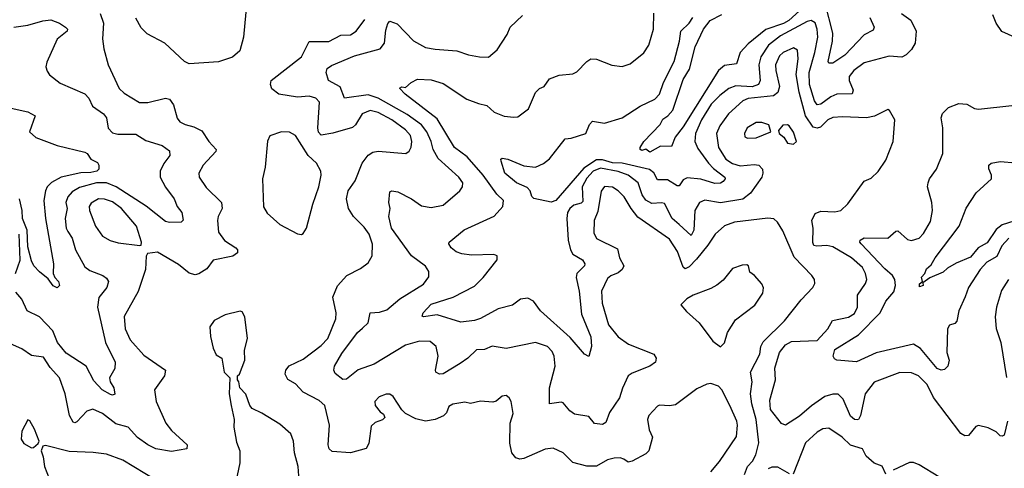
# Model space of a CAD drawing. Extents: x 1443846 to 1577407, y 839182 to 927291.
# Tile 512 of 535: x 1554974 to 1559976, y 901547 to 903823. Entities that reach past the tile are written whole.
import ezdxf

# ---------------------------------------------------------------- set-up
doc = ezdxf.new("R2010")
doc.units = 0

msp = doc.modelspace()

# ---------------------------------------------------------------- linework, layer by layer
at = {"layer": '0CON20XD'}
for points in [[(1556127.3, 903915), (1556110.7, 903735), (1556092, 903665), (1556055, 903632.9), (1555985, 903609.4), (1555835, 903600), (1555810.9, 903610.9), (1555712.2, 903705), (1555622.3, 903752.3), (1555592, 903782), (1555565, 903831.2)], [(1558954.8, 903885), (1558880.8, 903819.2), (1558855, 903804.3), (1558765, 903774.5), (1558675, 903701.1), (1558635, 903656.2), (1558615, 903599.4), (1558555, 903590.3), (1558525, 903565.3), (1558345, 903280.5), (1558303.3, 903226.7), (1558285, 903179.2), (1558228.8, 903181.2), (1558175, 903151.2), (1558155, 903165.8), (1558135, 903160), (1558126.7, 903165), (1558126.2, 903175), (1558145.7, 903205), (1558227.7, 903292.3), (1558242, 903318), (1558266.7, 903335), (1558292.9, 903365), (1558345, 903520.5)], [(1559292.3, 903835), (1559315.5, 903785), (1559310, 903770), (1559263.7, 903746.3), (1559166.3, 903643.7), (1559105, 903602.3), (1559085, 903602), (1559082, 903612), (1559103.1, 903715), (1559104.4, 903755), (1559066.7, 903906.7)], [(1555383.8, 903855), (1555400, 903805), (1555394.5, 903725.5), (1555400.8, 903675), (1555424.4, 903595), (1555478.8, 903475), (1555505, 903450.4), (1555583.3, 903403.3), (1555625, 903403.1), (1555714.4, 903424.4), (1555735, 903420), (1555755, 903391.2), (1555774.1, 903324.1), (1555788.1, 903305), (1555815, 903291.8), (1555859.5, 903279.5), (1555899.9, 903259.9), (1555935, 903205.7), (1555971.9, 903165), (1555970, 903155), (1555906.4, 903085), (1555884.4, 903045), (1555885.6, 903025), (1555921.2, 902971.2), (1556000, 902895), (1556003.3, 902865), (1555982.9, 902825), (1555979.6, 902805), (1555983.5, 902745), (1556015, 902702.7), (1556072.5, 902665), (1556080.8, 902655), (1556080.5, 902639.5), (1556056.2, 902623.8), (1555957.5, 902602.5), (1555925, 902558.5), (1555885, 902533.6), (1555865, 902529.1), (1555835, 902536.7), (1555781.4, 902581.4), (1555675, 902644), (1555623.3, 902636.7), (1555617, 902623), (1555613.1, 902555), (1555575.4, 902444.6), (1555505, 902317.5), (1555509.4, 902255), (1555535, 902199.4), (1555605, 902121.1), (1555714.2, 902044.2), (1555710, 902015), (1555658.5, 901945), (1555666.8, 901885), (1555716.9, 901775), (1555745, 901739.2), (1555825.5, 901665.5), (1555824.1, 901645.9), (1555745, 901631.3), (1555665, 901645.5), (1555625, 901665.4), (1555573.5, 901703.5), (1555525, 901755.3), (1555462.3, 901772.3), (1555395, 901824.6), (1555345, 901847.3), (1555315, 901837.3), (1555265, 901781.9), (1555255, 901776.7), (1555245, 901780), (1555227.6, 901815), (1555205.2, 901925.2), (1555176.2, 902005), (1555128.4, 902058.4), (1555095, 902110.6), (1555035, 902118.9), (1554985, 902153.5), (1554928, 902178)], [(1558656.9, 901515), (1558671.8, 901555), (1558696.9, 901583.1), (1558713.9, 901615), (1558730, 901675), (1558716, 901795), (1558692.9, 901872.9), (1558686.3, 901923.7), (1558694.7, 901985), (1558687.3, 902035), (1558733.5, 902125), (1558740, 902165), (1558751.9, 902188.1), (1558860, 902295), (1558945, 902402), (1559004, 902465), (1559014, 902485), (1559011.2, 902505), (1558998.8, 902525), (1558908, 902618), (1558851.7, 902751.7), (1558824.2, 902795), (1558805, 902812.5), (1558774.5, 902815.5), (1558605, 902795.4), (1558555, 902777.8), (1558506.7, 902735), (1558470.6, 902679.4), (1558411.9, 902608.1), (1558375, 902568.7), (1558355, 902559.6), (1558345, 902566.9), (1558316.4, 902646.4), (1558275, 902710), (1558115, 902821.8), (1558080.3, 902865), (1558044.4, 902924.4), (1558015, 902955.4), (1557985, 902973.6), (1557945, 902976.5), (1557927.6, 902952.4), (1557910.8, 902849.3), (1557891.8, 902805), (1557891.4, 902741.4), (1557905, 902713.3), (1558010.5, 902660.5), (1558020.8, 902615), (1558043.1, 902575), (1558034.5, 902555), (1558015, 902538.8), (1557976.6, 902523.4), (1557959.8, 902510.2), (1557929.2, 902445), (1557934, 902384), (1557964.7, 902275), (1558015, 902214.4), (1558066.9, 902176.9), (1558195.4, 902125.4), (1558207.1, 902105), (1558204.2, 902085), (1558176, 902065), (1558085, 902029.1), (1558065.5, 902015), (1558036.2, 901953.8), (1558021.7, 901905), (1557970.8, 901829.2), (1557951.1, 901778.9), (1557935, 901768.5), (1557895, 901774.4), (1557865, 901809.4), (1557791.9, 901821.9), (1557768.8, 901838.8), (1557735, 901878.5), (1557725, 901881.8), (1557665, 901873.3), (1557666.2, 901955), (1557694.2, 902065), (1557690, 902115), (1557679.7, 902139.7), (1557656.2, 902165), (1557595, 902184.2), (1557445, 902154.5), (1557375, 902166.7), (1557335, 902150), (1557295, 902147.5), (1557250.6, 902105), (1557211.7, 902078.3), (1557125, 902025.4), (1557107.5, 902025), (1557088.8, 902035), (1557086.8, 902045), (1557100.3, 902115), (1557089.6, 902165), (1557060.1, 902190.1), (1557005, 902192.5), (1556935, 902171.2), (1556775, 902075.8), (1556693.7, 902046.3), (1556635, 901998.6), (1556615, 901996.7), (1556577.1, 902027.1), (1556570.4, 902045), (1556573.8, 902065), (1556610.9, 902129.1), (1556689.5, 902235), (1556715, 902258.2), (1556745.3, 902284.7), (1556754.7, 902335.3), (1556801.5, 902338.5), (1556839.2, 902350.9), (1556905, 902406.1), (1557025, 902481.8), (1557052.2, 902517.8), (1557053.1, 902545), (1557035, 902572.5), (1556965.2, 902625.2), (1556863.1, 902765), (1556849.1, 902825), (1556855.6, 902865), (1556848.9, 902895), (1556855, 902950), (1556865, 902955.6), (1556895, 902949.1), (1556964.7, 902914.7), (1557015, 902878.5), (1557065, 902870), (1557125, 902881.9), (1557210.8, 902955), (1557224.2, 902975), (1557225.7, 902995), (1557205.7, 903025), (1557099.7, 903119.7), (1557074.5, 903164.5), (1557064.5, 903204.5), (1557042.4, 903255), (1557015, 903289.4), (1556942, 903342), (1556795.9, 903425.9), (1556745, 903441.9), (1556625, 903425.8), (1556601.9, 903481.9), (1556542.9, 903515), (1556530.8, 903555), (1556535.8, 903575), (1556558.3, 903591.7), (1556675, 903639.8), (1556805.6, 903675), (1556826.9, 903705), (1556835, 903770), (1556845, 903803.8), (1556855, 903815.8), (1556891.7, 903801.7), (1556975, 903716.5), (1557035, 903682.5), (1557085, 903673.1), (1557195, 903665.6), (1557255, 903644.3), (1557310, 903635), (1557355, 903633.1), (1557400.2, 903669.8), (1557451.1, 903748.9), (1557465.8, 903785), (1557528, 903845)], [(1559005.3, 902765), (1558998.8, 902805), (1559015, 902840.5), (1559045, 902851.5), (1559115, 902847.5), (1559145.6, 902854.4), (1559181.3, 902888.7), (1559265, 903003.8), (1559300.5, 903019.5), (1559335, 903053.3), (1559375, 903111.2), (1559412, 903205), (1559420.8, 903315), (1559393, 903363), (1559385, 903367.5), (1559316.2, 903333.8), (1559275.4, 903324.6), (1559155, 903330.8), (1559105, 903326.7), (1559079.6, 903315), (1559041.7, 903278.3), (1559025, 903272.9), (1559005, 903277.8), (1558966.4, 903335), (1558933.7, 903455), (1558918, 903545), (1558928.9, 903625), (1558925, 903668.8), (1558905, 903680), (1558853.2, 903656.8), (1558835, 903639.5), (1558814.3, 903595), (1558815.3, 903565), (1558834.3, 903485), (1558825.9, 903454.1), (1558803.2, 903436.8), (1558675, 903423.6), (1558647.8, 903412.2), (1558574.7, 903345), (1558530.9, 903285), (1558514.7, 903245), (1558524.2, 903175), (1558561.4, 903115), (1558595, 903093), (1558635, 903081), (1558705, 903088.6), (1558729.2, 903085), (1558748.2, 903065), (1558750.3, 903045), (1558744.1, 903025), (1558686.5, 902943.5), (1558647.4, 902912.6), (1558535, 902894.3), (1558455, 902906.8), (1558428.5, 902895), (1558404.7, 902855), (1558398.9, 902755), (1558385, 902727.8), (1558323.7, 902783.7), (1558289.2, 902815), (1558250.2, 902890.2), (1558235, 902894.6), (1558185, 902890.6), (1558155, 902907.3), (1558135.8, 902935), (1558116.5, 902995), (1558065, 903033.7), (1558015, 903052.7), (1557925, 903069.4), (1557888.4, 903055), (1557855, 903019.4), (1557832.4, 902975), (1557835, 902900.5), (1557827.1, 902892.9), (1557788.5, 902881.5), (1557768.2, 902865), (1557756.7, 902845), (1557753.9, 902815), (1557761, 902705), (1557773.1, 902655), (1557785, 902633.8), (1557833.3, 902605), (1557844.4, 902585), (1557843.3, 902575), (1557804, 902535), (1557801.2, 902515), (1557815.7, 902445.7), (1557828.1, 902328.1), (1557875.7, 902214.3), (1557878.6, 902165), (1557865, 902113.3), (1557842.9, 902125), (1557770, 902210), (1557620.8, 902345), (1557584.2, 902394.2), (1557555, 902409.7), (1557519.2, 902405), (1557478, 902375), (1557405, 902355.3), (1557315, 902306), (1557285, 902297.5), (1557215, 902288.5), (1557095, 902325.8), (1557025.8, 902315.8), (1557019.5, 902319.5), (1557023.6, 902336.4), (1557065, 902379.4), (1557176.7, 902415), (1557285, 902471.2), (1557328.8, 902515), (1557400, 902605), (1557399.2, 902625), (1557382.2, 902632.2), (1557268.7, 902628.7), (1557220, 902635), (1557191.2, 902645), (1557166.2, 902665), (1557154, 902685), (1557156, 902695), (1557232.8, 902757.3), (1557385, 902825.5), (1557429.1, 902875), (1557431.5, 902905), (1557397.9, 902937.9), (1557328.1, 903035), (1557247, 903127), (1557183.8, 903175), (1557095, 903320.8), (1556932.5, 903445), (1556903.8, 903476.2), (1556915, 903482.5), (1556935, 903480), (1556963.3, 903505), (1556995, 903521.5), (1557065, 903518.2), (1557125, 903498.8), (1557245, 903419.3), (1557305, 903397.3), (1557347.1, 903387.1), (1557385, 903354.4), (1557435, 903334.3), (1557485, 903328), (1557505, 903331.2), (1557559.1, 903370.9), (1557595, 903453.8), (1557615, 903474.2), (1557638.6, 903485), (1557665, 903522.5), (1557715, 903541.9), (1557785, 903548.1), (1557805, 903559.4), (1557855, 903611.2), (1557875, 903624), (1557905, 903622.5), (1557983.1, 903593.1), (1558035, 903585.8), (1558075, 903599.2), (1558145.6, 903655), (1558171.1, 903695), (1558194.5, 903775), (1558196.3, 903856.3)], [(1559454.2, 903855), (1559500.6, 903820.6), (1559528.5, 903765), (1559522.7, 903705), (1559505, 903671.5), (1559477.5, 903645), (1559456.1, 903633.9), (1559391.2, 903638.8), (1559265, 903603.8), (1559211.8, 903565), (1559187.9, 903535), (1559187.5, 903515), (1559208.7, 903465), (1559203.1, 903446.9), (1559125, 903445.2), (1559095, 903431.8), (1559045, 903394.7), (1559025, 903391.2), (1559011.9, 903411.9), (1558986.9, 903495), (1558985.5, 903555), (1559013.9, 903656.1), (1559028.3, 903735), (1559026, 903775), (1559015, 903806.7), (1558995, 903819.6), (1558975, 903814.2), (1558838.6, 903741.4), (1558778.3, 903695), (1558738.9, 903635), (1558728.4, 903595), (1558735.8, 903515), (1558728.2, 903495), (1558695, 903482.7), (1558612.1, 903487.9), (1558576.2, 903473.8), (1558530.8, 903439.2), (1558486.5, 903395), (1558437.8, 903315), (1558407.4, 903245), (1558404.4, 903205), (1558419.9, 903169.9), (1558473.8, 903095), (1558498.3, 903068.3), (1558556.4, 903025), (1558558.9, 903015), (1558548.3, 903001.7), (1558535, 902994.5), (1558505, 902992.3), (1558435, 903014.2), (1558365, 903020.4), (1558345, 903010.6), (1558325, 902980), (1558315, 902979.6), (1558265, 903011.1), (1558215, 903010.4), (1558196.3, 903046.3), (1558173.1, 903063.1), (1558035, 903094.7), (1557985, 903097), (1557935, 903112.6), (1557905, 903111.6), (1557840, 903070), (1557697.7, 902905), (1557675, 902896.8), (1557586.5, 902916.5), (1557576.4, 902926.4), (1557567.2, 902955), (1557551.8, 902971.8), (1557498.8, 902995), (1557439.4, 903045), (1557419.4, 903105), (1557418, 903115), (1557425, 903120.8), (1557453.8, 903115), (1557535, 903081.2), (1557594.6, 903075.4), (1557635, 903093.1), (1557665, 903117.3), (1557745, 903218.6), (1557775, 903221.9), (1557850.8, 903245), (1557868.7, 903291.3), (1557885, 903309.2), (1557945, 903297.8), (1558035, 903325.5), (1558125.7, 903385), (1558200.5, 903419.5), (1558224.6, 903445), (1558244.6, 903505), (1558299, 903611), (1558326.7, 903715), (1558332.2, 903765), (1558375.4, 903805), (1558393.1, 903835)], [(1558345, 903520.5), (1558377.7, 903572.3), (1558406, 903685), (1558447.9, 903775), (1558481.4, 903818.6), (1558540.8, 903849.2)], [(1560050, 903725), (1559963.7, 903763.7), (1559934.2, 903805), (1559917.4, 903847.4)], [(1554945, 903786.2), (1555015, 903795.4), (1555092.3, 903817.7), (1555132.6, 903822.6), (1555176.5, 903806.5), (1555206.7, 903785), (1555216.5, 903775), (1555215.5, 903765), (1555165, 903724), (1555111.4, 903608.6), (1555107.8, 903585), (1555113, 903563), (1555125, 903544.3), (1555180.6, 903500.6), (1555305, 903447.3), (1555324.6, 903425), (1555344.2, 903385), (1555400, 903345), (1555414.5, 903324.5), (1555423.4, 903273.4), (1555445, 903248.5), (1555472.2, 903242.2), (1555565, 903242.7), (1555615, 903210), (1555697.5, 903185), (1555735, 903157.5), (1555736.7, 903135), (1555706.5, 903093.5), (1555688.2, 903055), (1555687.3, 903025), (1555715, 902972.9), (1555759.4, 902915), (1555774, 902875), (1555797.1, 902845), (1555804.1, 902805.9), (1555793.9, 902796.1), (1555735.5, 902794.5), (1555715, 902799.4), (1555617.2, 902877.2), (1555465, 902975.9), (1555415, 902994.8), (1555364.1, 902995.9), (1555278.3, 902971.7), (1555241, 902949), (1555219.4, 902925), (1555208.8, 902895), (1555214.7, 902865), (1555204.7, 902815), (1555210.5, 902765), (1555218.6, 902748.6), (1555241.2, 902715), (1555257.9, 902655), (1555305, 902568.9), (1555329.7, 902549.7), (1555395.7, 902525), (1555415, 902511.1), (1555424.5, 902495), (1555417.5, 902465), (1555375.9, 902414.1), (1555369.5, 902365), (1555410, 902185), (1555459.1, 902085), (1555457.6, 902052.4), (1555430.6, 902005), (1555434.5, 901985), (1555452.1, 901955), (1555457.3, 901922.7), (1555445, 901917.5), (1555435, 901920.8), (1555393.8, 901945), (1555351.1, 901991.1), (1555311.6, 902065), (1555210.1, 902130.1), (1555166.7, 902185), (1555142.8, 902245), (1555075.2, 902315.2), (1555011.9, 902345), (1554984.3, 902404.3), (1554955, 902440.8)], [(1558485, 901528), (1558528.9, 901581.1), (1558615, 901707.5), (1558621.1, 901765), (1558617.5, 901785), (1558582.5, 901865), (1558540.8, 901945), (1558525, 901963.8), (1558485, 901977.5), (1558465, 901973.8), (1558415, 901949.2), (1558305, 901869.2), (1558275, 901864.2), (1558225, 901867.5), (1558215, 901862), (1558170, 901815), (1558164, 901795), (1558172.1, 901742.1), (1558189.4, 901705), (1558170, 901635), (1558155, 901620), (1558085, 901582.2), (1558065, 901578), (1558043, 901593), (1558025, 901600), (1557995, 901598), (1557960.5, 901589.5), (1557905, 901558.1), (1557855, 901556.9), (1557785, 901575.8), (1557735, 901624.2), (1557685, 901649.2), (1557643.9, 901643.9), (1557535, 901595.6), (1557515, 901593.1), (1557495, 901600), (1557474.4, 901625), (1557463.6, 901673.6), (1557466.7, 901775), (1557481.9, 901825), (1557471.2, 901885), (1557460.5, 901905), (1557445, 901915.4), (1557425, 901913.1), (1557395, 901887.7), (1557378.5, 901881.5), (1557315, 901887.9), (1557265, 901875.6), (1557235, 901881.9), (1557175, 901872.3), (1557155, 901860.6), (1557142.4, 901827.6), (1557126.4, 901813.6), (1557085, 901794.3), (1557035, 901785.8), (1556987, 901797), (1556934.2, 901824.2), (1556915, 901842.5), (1556871.7, 901911.7), (1556855, 901923.3), (1556836.4, 901923.6), (1556801.2, 901908.8), (1556778.8, 901885), (1556780, 901865), (1556805, 901833.3), (1556821.7, 901821.7), (1556830, 901805), (1556817.4, 901792.6), (1556780.6, 901779.4), (1556759.5, 901760.5), (1556747.4, 901672.6), (1556733.6, 901646.4), (1556655, 901625.6), (1556561.8, 901631.8), (1556546.9, 901645), (1556540.5, 901665), (1556548.6, 901765), (1556523.6, 901865), (1556495, 901890.4), (1556413.5, 901933.5), (1556375, 901975.4), (1556337.2, 901997.2), (1556323.2, 902025), (1556326.2, 902045), (1556343.6, 902066.4), (1556415, 902100.6), (1556505, 902170.4), (1556539.2, 902205), (1556580.9, 902305), (1556581.5, 902335), (1556565.4, 902415), (1556587.9, 902472.1), (1556635.4, 902524.6), (1556705, 902560), (1556745, 902590), (1556764.4, 902625.6), (1556765.7, 902684.3), (1556749.1, 902735), (1556725, 902770.6), (1556669.5, 902825), (1556643.8, 902865), (1556634.5, 902915), (1556642.3, 902955), (1556678.2, 903005), (1556714.6, 903095), (1556743.9, 903136.1), (1556768.6, 903151.4), (1556795, 903156.4), (1556935.4, 903144.6), (1556953.1, 903156.9), (1556963.3, 903176.7), (1556965.9, 903205), (1556959.6, 903235), (1556934.6, 903265), (1556863.9, 903315), (1556795, 903352.3), (1556755, 903363), (1556713.8, 903345), (1556680.8, 903289.2), (1556665, 903275.5), (1556565, 903247.1), (1556505, 903237.7), (1556492.5, 903252.5), (1556488.6, 903275), (1556497.3, 903405), (1556478.6, 903425), (1556444.7, 903434.7), (1556385, 903430), (1556291.4, 903445), (1556255, 903472.5), (1556247.7, 903495), (1556252.3, 903515), (1556405, 903634.6), (1556445, 903712.1), (1556545, 903712.7), (1556605, 903745.3), (1556655, 903747.3), (1556684.3, 903765), (1556727.3, 903825)], [(1554915, 903377.5), (1555015, 903355.5), (1555053.3, 903335), (1555024, 903255), (1555056.2, 903225), (1555165.2, 903185.2), (1555305, 903151.8), (1555316.9, 903145), (1555336.1, 903116.1), (1555369.4, 903099.4), (1555376.9, 903085), (1555376.5, 903065), (1555365.7, 903055), (1555335, 903047.6), (1555285, 903046.8), (1555185, 903024), (1555135, 902997.6), (1555114, 902975), (1555104.7, 902955), (1555096.6, 902905), (1555105.8, 902814.2), (1555146.7, 902585), (1555144.3, 902535), (1555152.5, 902515), (1555170.6, 902495), (1555175.9, 902474.1), (1555165, 902462.5), (1555145, 902472), (1555118.3, 902508.3), (1555074.1, 902544.1), (1555046.6, 902575), (1555035, 902598.8), (1555015, 902671.4), (1555012, 902755), (1554989.1, 902815), (1554986.9, 902855), (1554972.8, 902915)], [(1560000, 902715), (1559963.1, 902675), (1559938, 902622), (1559887.1, 902592.9), (1559854, 902556), (1559794.6, 902465), (1559777.3, 902417.3), (1559745.6, 902345), (1559735, 902293.8), (1559725, 902282), (1559697.5, 902272.5), (1559687.8, 902255), (1559683.8, 902135), (1559696.4, 902095), (1559689.5, 902065), (1559672.4, 902047.6), (1559655, 902044.5), (1559635, 902053.1), (1559550.9, 902155), (1559515, 902177.1), (1559325, 902131.8), (1559225, 902087.5), (1559125, 902096.2), (1559112.9, 902102.9), (1559106.2, 902116.2), (1559115, 902150), (1559235, 902223.1), (1559345.3, 902335), (1559374.6, 902395), (1559415, 902441.5), (1559423.5, 902475), (1559420, 902505), (1559408.2, 902525), (1559369.4, 902559.4), (1559248.5, 902685), (1559241.9, 902695), (1559244.2, 902705), (1559265, 902716), (1559385, 902714.6), (1559425, 902750.8), (1559435, 902751.4), (1559485, 902708.6), (1559505, 902701.9), (1559543.8, 902715), (1559565, 902738.8), (1559600.9, 902799.1), (1559611.4, 902855), (1559608.6, 902895), (1559585.6, 902975), (1559589.4, 902995), (1559595.6, 903015), (1559631.1, 903065), (1559664.4, 903145), (1559664.4, 903275), (1559655.6, 903325), (1559662, 903348), (1559692.7, 903377.3), (1559745, 903397.8), (1559785.4, 903395.4), (1559825, 903373.1), (1559845, 903368.6), (1560015, 903387.5)], [(1558672.1, 903222.1), (1558715, 903223.3), (1558790, 903255), (1558779.5, 903289.5), (1558745, 903301.4), (1558715, 903301.9), (1558670, 903275), (1558655.8, 903245.8), (1558658.1, 903228.1), (1558672.1, 903222.1)], [(1558905, 903191.2), (1558920, 903205), (1558905, 903252.5), (1558882.5, 903285), (1558875, 903290), (1558851.7, 903288.3), (1558828.3, 903261.7), (1558832.5, 903245), (1558856.4, 903226.4), (1558875, 903196.7), (1558905, 903191.2)], [(1556405, 902732.5), (1556415, 902737.5), (1556432, 902765), (1556463, 902887), (1556493.8, 902975), (1556505.5, 903035), (1556503.6, 903055), (1556481.5, 903095), (1556439.1, 903135), (1556375.9, 903235.9), (1556345, 903253.1), (1556305, 903254.3), (1556245, 903234), (1556233.2, 903206.8), (1556220.4, 903075), (1556208.5, 903015), (1556213.2, 902873.2), (1556231.9, 902841.9), (1556295, 902784.2), (1556385, 902736.7), (1556405, 902732.5)], [(1560025, 902800.9), (1559965, 902781.9), (1559935, 902758.1), (1559889.3, 902690.7), (1559842.7, 902665), (1559805, 902618.8), (1559732, 902588), (1559687.2, 902562.8), (1559665, 902541.5), (1559597.3, 902512.7), (1559561.7, 902488.3), (1559563.3, 902475), (1559545, 902467.5), (1559545, 902482.5), (1559560, 902495), (1559555, 902516.7), (1559573.3, 902535), (1559580.9, 902559.1), (1559605, 902578.6), (1559624.5, 902615), (1559747.5, 902775), (1559783.3, 902866.7), (1559832.9, 902945), (1559912, 903015), (1559910.8, 903035), (1559897, 903067), (1559897.5, 903085), (1559910, 903095), (1559955, 903103.5), (1560035, 903097.3)], [(1555585, 902676.7), (1555591.7, 902678.3), (1555593.3, 902695), (1555568.2, 902775), (1555490.8, 902865), (1555445, 902898.8), (1555405, 902912.4), (1555375, 902913.8), (1555337.9, 902892.1), (1555327.5, 902875), (1555329.2, 902855), (1555358.9, 902775), (1555394.7, 902724.7), (1555433.5, 902703.5), (1555475, 902690.9), (1555585, 902676.7)], [(1554952.1, 902535), (1554976.8, 902603.2), (1554971.5, 902735)], [(1559993.1, 901785), (1559976, 901715), (1559965, 901710), (1559955, 901711.2), (1559935, 901730.8), (1559895, 901752.5), (1559845, 901763.1), (1559831.2, 901758.8), (1559795, 901713.1), (1559775, 901711.5), (1559755, 901722.5), (1559616.1, 901906.1), (1559585, 901972.7), (1559540.6, 902015), (1559505, 902030.8), (1559445, 902032.9), (1559315, 901983.6), (1559269.1, 901925), (1559246, 901814), (1559235.7, 901795), (1559228, 901792), (1559215, 901793.8), (1559195, 901811.8), (1559157.4, 901897.4), (1559132.6, 901922.6), (1559105, 901923.5), (1559065, 901911.1), (1558996.9, 901863.1), (1558935, 901810.9), (1558865, 901765.8), (1558845, 901774), (1558788.5, 901845), (1558785, 901892.5), (1558814.6, 901995), (1558810.7, 902055), (1558834.7, 902135), (1558865, 902173.4), (1558895, 902190), (1559025, 902194.7), (1559079.4, 902255), (1559103.4, 902296.6), (1559185, 902313.9), (1559215, 902332.5), (1559231.2, 902365), (1559231.2, 902425), (1559270.9, 902485), (1559277.9, 902505), (1559271.5, 902535), (1559255.3, 902565), (1559199.2, 902615), (1559105, 902670.9), (1559075, 902677.5), (1559023.5, 902673.5), (1559008.1, 902678.1), (1559002.8, 902692.8), (1559005.3, 902765)], [(1558535, 902162.5), (1558555, 902182.5), (1558569.2, 902235), (1558610.7, 902299.3), (1558708.6, 902375), (1558750, 902435), (1558752.9, 902462.9), (1558745, 902483.3), (1558708, 902525), (1558682.7, 902542.7), (1558676.2, 902575), (1558668.8, 902578.8), (1558645, 902577.1), (1558595, 902560), (1558548, 902502), (1558515, 902475.7), (1558485, 902458.6), (1558395, 902426), (1558362.7, 902407.3), (1558333, 902377), (1558361.7, 902341.7), (1558426.7, 902285), (1558495, 902192.5), (1558535, 902162.5)], [(1559996.9, 902505), (1559961.3, 902448.7), (1559936.7, 902365), (1559929.4, 902315), (1559935.6, 902255.6), (1559958.5, 902185), (1559987.1, 902007.1)], [(1556394.4, 901485), (1556388.2, 901555), (1556370, 901625), (1556365.7, 901685), (1556352.1, 901722.1), (1556295, 901770), (1556205, 901826.7), (1556155, 901850), (1556142.5, 901865), (1556123.6, 901923.6), (1556092.5, 901955), (1556087.5, 901985), (1556080, 901995), (1556080, 902015), (1556090, 902025), (1556118, 902095), (1556116.1, 902146.1), (1556132.1, 902205), (1556117.8, 902315), (1556105, 902340), (1556093.6, 902343.6), (1556017.5, 902325), (1555962.7, 902297.3), (1555940.8, 902265), (1555943.1, 902215), (1555957, 902157), (1555972.9, 902122.9), (1556001.2, 902105), (1556013.3, 902035), (1556042.5, 902005), (1556038.8, 901925), (1556048.8, 901865), (1556063.8, 901795), (1556062.5, 901755), (1556075, 901680), (1556092, 901635), (1556092.9, 901575), (1556072.1, 901477.9)], [(1555035, 901650), (1555045, 901652.5), (1555068.3, 901671.7), (1555072.5, 901685), (1555050, 901745), (1555025, 901787.5), (1555015, 901792.5), (1554984.3, 901735.7), (1554981.2, 901695), (1554995, 901672.5), (1555035, 901650)], [(1559375, 901517.5), (1559355, 901556.7), (1559315, 901573.3), (1559275, 901607.5), (1559255, 901646), (1559194.5, 901664.5), (1559153.1, 901705), (1559085, 901750.8), (1559055, 901747.1), (1559025, 901730.6), (1558966.4, 901675), (1558902.9, 901517.1)], [(1555665, 901486.2), (1555498, 901588), (1555415, 901617.8), (1555347.4, 901627.4), (1555225, 901632.2), (1555105, 901662.5), (1555091.7, 901658.3), (1555083.3, 901635), (1555094, 901605), (1555100, 901555), (1555124.2, 901495)], [(1559643, 901503), (1559543.6, 901563.6), (1559515, 901576.7), (1559495, 901576.7), (1559412.3, 901537.7)], [(1558885, 901518.1), (1558825, 901551.5), (1558795, 901551.6), (1558777, 901543)]]:
    msp.add_lwpolyline(points, dxfattribs=at)

doc.saveas('drawing.dxf')
